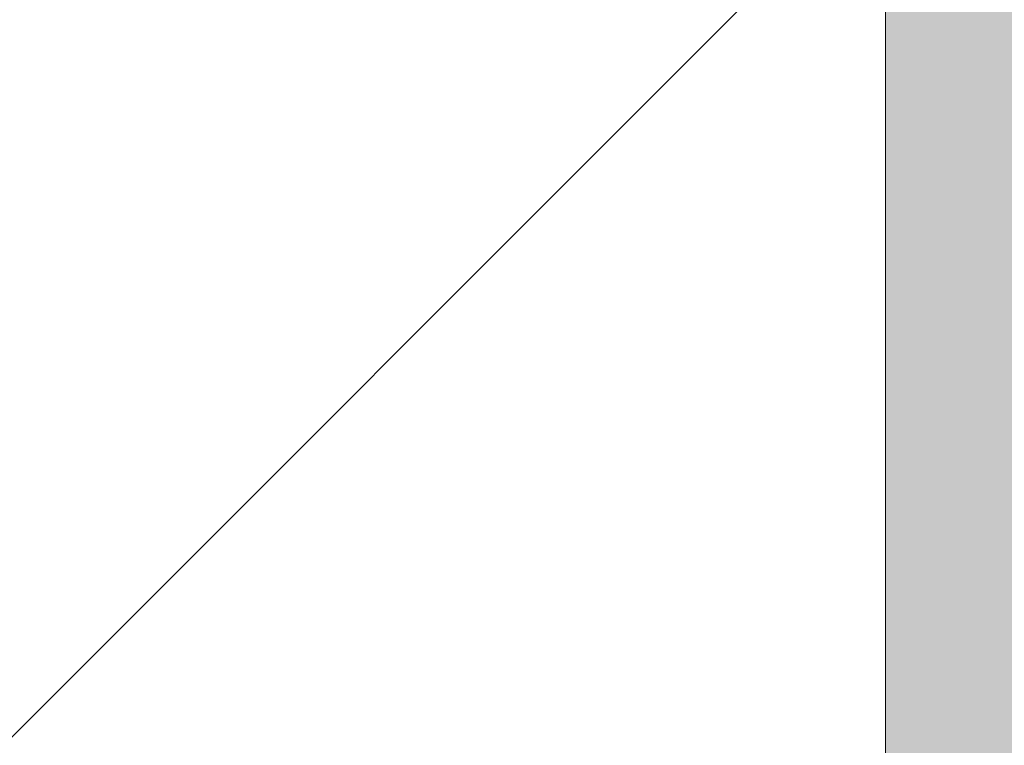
# Model space of a CAD drawing. Header units: millimetres. Extents: x -21522 to 77796, y -25697 to 15217.
# Tile 330 of 656: x -4336 to -4322, y 11828 to 11838. Entities that reach past the tile are written whole.
import ezdxf

# ---------------------------------------------------------------- set-up
doc = ezdxf.new("R2010")
doc.units = ezdxf.units.MM
doc.layers.add('A-WALL', color=113, linetype='Continuous', lineweight=13)
doc.layers.add('A-WALL-PATT', color=111, linetype='Continuous', lineweight=13)

msp = doc.modelspace()

# ---------------------------------------------------------------- hatches: boundary and pattern name
at = {"layer": 'A-WALL-PATT'}
h = msp.add_hatch(dxfattribs=at)
h.set_pattern_fill('FP_1', color=30, style=0, pattern_type=2)
h.set_pattern_definition([(45, (0, 0), (-112.2532, 112.2532), []), (45, (39.69, 0), (0, 224.5064), []), (45, (-39.69, 0), (0, 224.5064), [])])
h.paths.add_polyline_path([(-4324.011, 85.948), (-4324.011, 181.718), (-4339.011, 181.718), (-4339.011, 85.948)])
h.paths.add_polyline_path([(-4339.011, 1741.718), (-4324.011, 1741.718), (-4324.011, 1980.488), (-4339.011, 1980.488), (-4339.011, 1781.718)])
h.paths.add_polyline_path([(-4339.011, 2042.488), (-4324.011, 2042.488), (-4324.011, 11540.976), (-4339.011, 11540.976), (-4339.011, 2176.204)])
h.paths.add_polyline_path([(-4324.011, 11585.976), (-4324.011, 11843.976), (-4339.011, 11843.976), (-4338.616, 11585.976)])
h = msp.add_hatch(dxfattribs=at)
h.set_pattern_fill('FP_47', color=30, angle=-135, style=0, pattern_type=2)
h.set_pattern_definition([(315, (-4642.01, 5854.96), (177.7999, -88.8996), [15.715, -110.008]), (315, (-4564.224, 5821.624), (177.7999, -88.8996), [15.715, -110.008]), (315, (-4642.01, 5810.51), (177.7999, -88.8996), [15.715, -110.008]), (315, (-4564.22, 5777.174), (177.7999, -88.8996), [15.715, -110.008]), (341.565, (-4630.898, 5843.85), (355.59962, -88.89985), [35.141, -245.986]), (341.565, (-4597.56, 5832.736), (355.59962, -88.89985), [35.141, -245.986]), (341.565, (-4630.898, 5799.4), (355.59962, -88.89985), [35.141, -245.986]), (341.565, (-4597.56, 5788.286), (355.59962, -88.89985), [35.141, -245.986]), (45, (-4564.224, 5843.85), (-177.7999, -88.8996), [15.715, -110.008]), (45, (-4642.01, 5810.51), (-177.7999, -88.8996), [15.715, -110.008]), (45, (-4564.224, 5799.4), (-177.7999, -88.8996), [15.715, -110.008]), (45, (-4642.01, 5766.06), (-177.7999, -88.8996), [15.715, -110.008]), (18.435, (-4597.56, 5832.736), (-355.59962, -88.89985), [35.141, -245.986]), (18.435, (-4630.9, 5821.624), (-355.59962, -88.89985), [35.141, -245.986]), (18.435, (-4597.56, 5788.286), (-355.59962, -88.89985), [35.141, -245.986]), (18.435, (-4630.9, 5777.174), (-355.59962, -88.89985), [35.141, -245.986])])
h.paths.add_polyline_path([(-4276.011, 133.948), (-4276.011, 181.718), (-4324.011, 181.718), (-4324.011, 133.948)])
h.paths.add_polyline_path([(-4276.011, 1741.718), (-4276.011, 1962.488), (-4324.011, 1962.488), (-4324.011, 1741.718)])
h.paths.add_polyline_path([(-4324.011, 2060.488), (-4276.011, 2060.488), (-4276.011, 11843.976), (-4324.011, 11843.976), (-4324.011, 11585.976), (-4294.011, 11585.976), (-4294.011, 11540.976), (-4324.011, 11540.976), (-4324.011, 2176.204)])

# ---------------------------------------------------------------- linework, layer by layer
at = {"layer": 'A-WALL', "color": 30}
msp.add_line((-4324.011, 11843.976), (-4324.011, 11585.976), dxfattribs=at)

doc.saveas('drawing.dxf')
